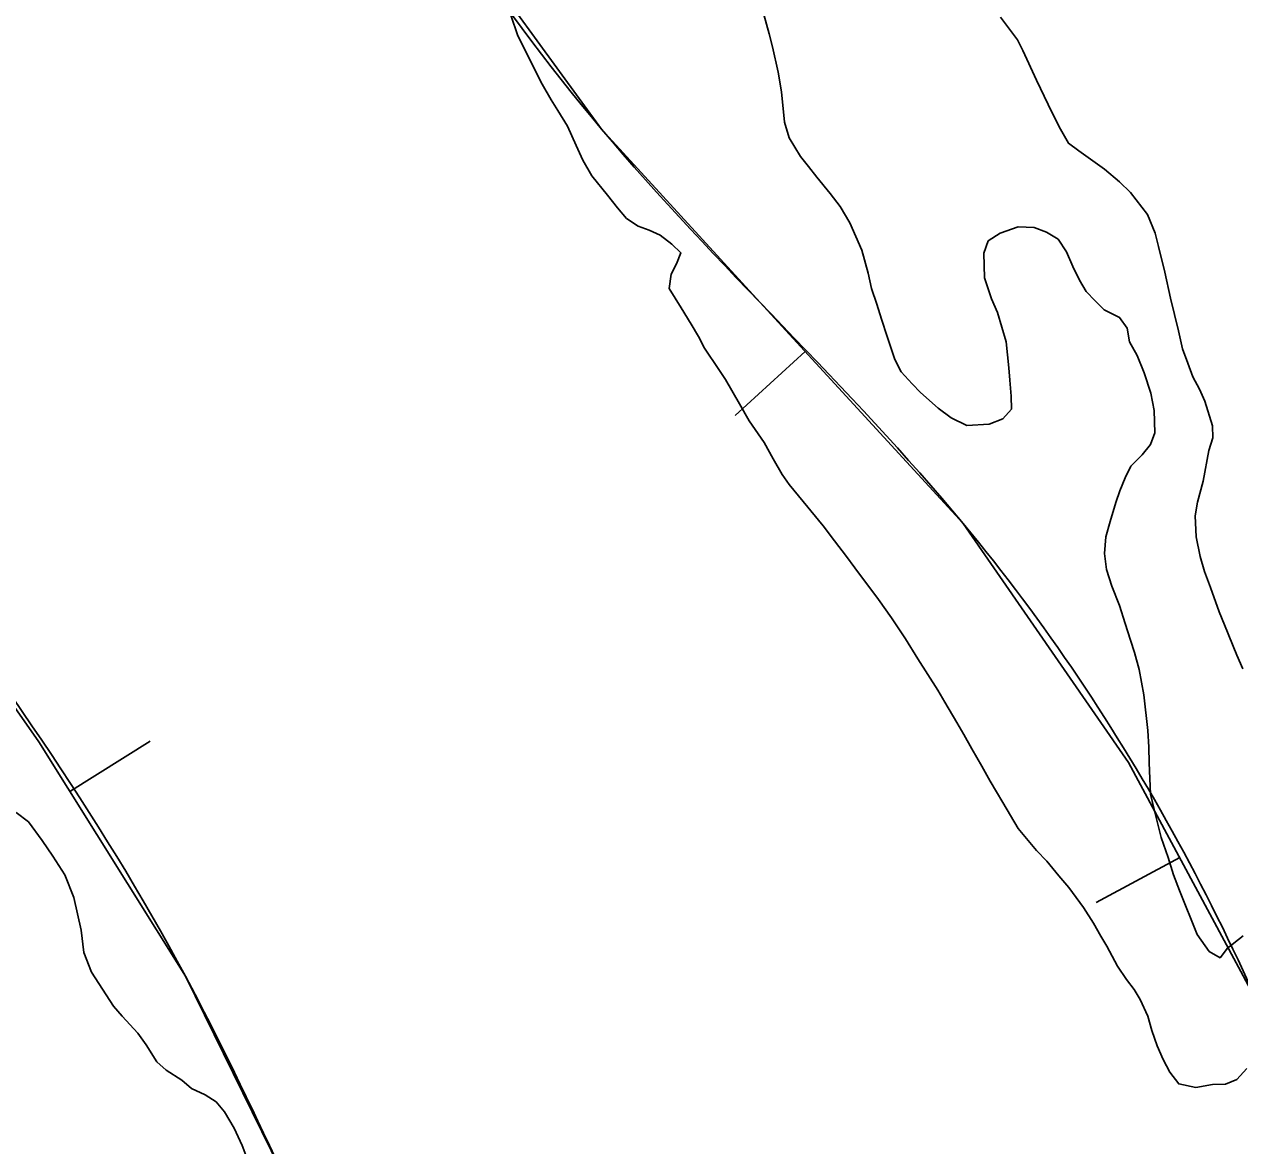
# Model space of a CAD drawing. Extents: x 3187622 to 3225504, y 800805 to 826213.
# Drawn here: x 3199039.8 to 3199360, y 815307.7 to 815603.2 of the extents above; entities that cross this region are included whole.
import ezdxf

# ---------------------------------------------------------------- set-up
doc = ezdxf.new("R2010")
doc.units = 0
for name, color, linetype in [('V-BORW-LINE', 7, 'Continuous'), ('V-SITE-VEGE', 7, 'Continuous'), ('V-TOPO-SHOR', 7, 'Continuous')]:
    doc.layers.add(name, color=color, linetype=linetype)

msp = doc.modelspace()

# ---------------------------------------------------------------- linework, layer by layer
at = {"layer": 'V-BORW-LINE'}
for p, q in [((3199245.48, 815516.97), (3199227.08, 815500.05)), ((3199051.81, 815401.02), (3199073, 815414.28)), ((3199344.19, 815383.6), (3199322.16, 815371.77))]:
    msp.add_line(p, q, dxfattribs=at)
for points in [[(3199366.65, 815341.78), (3199330.71, 815408.69), (3199287.18, 815471.6), (3199239.33, 815523.66), (3199191.89, 815575.53), (3199152.08, 815630.29), (3199114.59, 815686.73), (3199076.96, 815748.88), (3199041.15, 815812.01)], [(3198902.62, 815601.32), (3198953.35, 815538.54), (3199001.75, 815473.94), (3199043.6, 815414.14), (3199082.28, 815352.32), (3199107.41, 815301.23), (3199132.6, 815250.26), (3199175.27, 815179.38), (3199218.23, 815108.69), (3199244.45, 815062.82), (3199270.65, 815016.77), (3199275.16, 815010.11), (3199283.42, 815001.35), (3199293.65, 814994.12), (3199305.63, 814989.21), (3199315.02, 814987.5), (3199329.22, 814987.55), (3199342.94, 814990.01), (3199380.02, 815001.97)]]:
    msp.add_lwpolyline(points, dxfattribs=at)
msp.add_spline([(3198902.62, 815601.32), (3198853.16, 815707.39), (3198806.37, 815775.67), (3198739.46, 815849.95), (3198702.19, 815946.17), (3198670.88, 816012.08), (3198647.08, 816069.43), (3198621.14, 816124.54), (3198614.18, 816156.67), (3198641.03, 816184.43), (3198695.92, 816200.93), (3198728.41, 816220.59), (3198753, 816231.12), (3198773.46, 816231.35), (3198830.62, 816185.94), (3198871.02, 816117.39), (3198969.94, 815953.32), (3199041.15, 815812.01), (3199114.59, 815686.73), (3199191.89, 815575.53), (3199287.18, 815471.6), (3199384.63, 815294.6), (3199420.63, 815172.88), (3199443.12, 815091.49), (3199435.02, 815031.34), (3199416.55, 815018.37), (3199342.94, 814990.01), (3199293.65, 814994.12), (3199270.65, 815016.77), (3199218.23, 815108.69), (3199132.6, 815250.26), (3199082.28, 815352.32), (3199001.75, 815473.94), (3198902.62, 815601.32)], degree=3, dxfattribs=at)
at = {"layer": 'V-SITE-VEGE'}
for p, q in [((3199234.63, 815605.74), (3199236, 815600.68)), ((3199169.84, 815600.17), (3199168, 815605.57)), ((3199301.46, 815599.09), (3199297.02, 815605.02)), ((3199171.56, 815596.72), (3199169.84, 815600.17)), ((3199236, 815600.68), (3199236.91, 815597.25)), ((3199174.38, 815590.98), (3199171.56, 815596.72)), ((3199236.91, 815597.25), (3199238.4, 815590.55)), ((3199302.87, 815596.3), (3199301.46, 815599.09)), ((3199306.46, 815588.43), (3199302.87, 815596.3)), ((3199176.26, 815587.36), (3199174.38, 815590.98)), ((3199238.4, 815590.55), (3199239.28, 815585.34)), ((3199178.62, 815583.26), (3199176.26, 815587.36)), ((3199309.58, 815582.03), (3199306.46, 815588.43)), ((3199239.28, 815585.34), (3199240.1, 815577.36)), ((3199180.35, 815580.46), (3199178.62, 815583.26)), ((3199182.87, 815576.35), (3199180.35, 815580.46)), ((3199312.4, 815576.12), (3199309.58, 815582.03)), ((3199240.1, 815577.36), (3199241.32, 815573.27)), ((3199185.21, 815571.27), (3199182.87, 815576.35)), ((3199314.91, 815571.85), (3199312.4, 815576.12)), ((3199186.93, 815567.33), (3199185.21, 815571.27)), ((3199241.32, 815573.27), (3199244.31, 815568.33)), ((3199317.64, 815569.84), (3199314.91, 815571.85)), ((3199189.28, 815563.22), (3199186.93, 815567.33)), ((3199244.31, 815568.33), (3199246.37, 815565.7)), ((3199324.37, 815565), (3199317.64, 815569.84)), ((3199246.37, 815565.7), (3199248.6, 815562.89)), ((3199328.37, 815561.68), (3199324.37, 815565)), ((3199193.41, 815558.11), (3199189.28, 815563.22)), ((3199248.6, 815562.89), (3199252.09, 815558.6)), ((3199331.24, 815558.86), (3199328.37, 815561.68)), ((3199196.11, 815554.8), (3199193.41, 815558.11)), ((3199252.09, 815558.6), (3199254.78, 815555.13)), ((3199335.68, 815553.08), (3199331.24, 815558.86)), ((3199198.49, 815551.99), (3199196.11, 815554.8)), ((3199254.78, 815555.13), (3199257.3, 815550.86)), ((3199201.54, 815549.98), (3199198.49, 815551.99)), ((3199337.69, 815548.17), (3199335.68, 815553.08)), ((3199204.45, 815548.95), (3199201.54, 815549.98)), ((3199207.35, 815547.6), (3199204.45, 815548.95)), ((3199257.3, 815550.86), (3199260.41, 815543.65)), ((3199293.77, 815546.09), (3199296.9, 815548.14)), ((3199296.9, 815548.14), (3199301.65, 815549.84)), ((3199301.65, 815549.84), (3199305.87, 815549.59)), ((3199305.87, 815549.59), (3199309.1, 815548.4)), ((3199309.1, 815548.4), (3199312.15, 815546.55)), ((3199338.6, 815544.58), (3199337.69, 815548.17)), ((3199210.39, 815545.26), (3199207.35, 815547.6)), ((3199212.78, 815542.94), (3199210.39, 815545.26)), ((3199292.58, 815542.86), (3199293.77, 815546.09)), ((3199312.15, 815546.55), (3199314.36, 815543.26)), ((3199211.59, 815540.04), (3199212.78, 815542.94)), ((3199260.41, 815543.65), (3199262.08, 815537.6)), ((3199292.77, 815536.36), (3199292.58, 815542.86)), ((3199314.36, 815543.26), (3199316.07, 815539.32)), ((3199340.26, 815537.88), (3199338.6, 815544.58)), ((3199210.23, 815537.31), (3199211.59, 815540.04)), ((3199316.07, 815539.32), (3199317.79, 815535.71)), ((3199209.67, 815533.58), (3199210.23, 815537.31)), ((3199262.08, 815537.6), (3199262.98, 815533.52)), ((3199294.62, 815530.8), (3199292.77, 815536.36)), ((3199317.79, 815535.71), (3199319.52, 815532.75)), ((3199341.75, 815531.03), (3199340.26, 815537.88)), ((3199212.83, 815528.48), (3199209.67, 815533.58)), ((3199262.98, 815533.52), (3199264.36, 815529.43)), ((3199319.52, 815532.75), (3199321.91, 815530.27)), ((3199264.36, 815529.43), (3199265.59, 815525.51)), ((3199296.17, 815527.19), (3199294.62, 815530.8)), ((3199321.91, 815530.27), (3199324.3, 815527.95)), ((3199343.86, 815522.37), (3199341.75, 815531.03)), ((3199215.5, 815524.2), (3199212.83, 815528.48)), ((3199298.46, 815519.51), (3199296.17, 815527.19)), ((3199324.3, 815527.95), (3199328.33, 815525.92)), ((3199328.33, 815525.92), (3199330.39, 815523.12)), ((3199217.39, 815520.91), (3199215.5, 815524.2)), ((3199265.59, 815525.51), (3199267.13, 815520.93)), ((3199330.39, 815523.12), (3199330.97, 815519.53)), ((3199218.96, 815517.8), (3199217.39, 815520.91)), ((3199267.13, 815520.93), (3199269.12, 815514.87)), ((3199299.14, 815512.67), (3199298.46, 815519.51)), ((3199330.97, 815519.53), (3199333.01, 815515.92)), ((3199344.91, 815517.64), (3199343.86, 815522.37)), ((3199222.75, 815512.2), (3199218.96, 815517.8)), ((3199346.3, 815513.87), (3199344.91, 815517.64)), ((3199269.12, 815514.87), (3199270.84, 815511.59)), ((3199333.01, 815515.92), (3199334.87, 815511.33)), ((3199347.69, 815510.27), (3199346.3, 815513.87)), ((3199224.49, 815509.56), (3199222.75, 815512.2)), ((3199270.84, 815511.59), (3199273.71, 815508.45)), ((3199299.41, 815509.42), (3199299.14, 815512.67)), ((3199334.87, 815511.33), (3199336.56, 815505.94)), ((3199349.42, 815506.99), (3199347.69, 815510.27)), ((3199228.26, 815503.15), (3199224.49, 815509.56)), ((3199273.71, 815508.45), (3199275.94, 815506.13)), ((3199299.81, 815505.18), (3199299.41, 815509.42)), ((3199350.82, 815503.87), (3199349.42, 815506.99)), ((3199275.94, 815506.13), (3199280.57, 815501.98)), ((3199299.91, 815501.77), (3199299.81, 815505.18)), ((3199336.56, 815505.94), (3199337.44, 815501.37)), ((3199352.8, 815497.33), (3199350.82, 815503.87)), ((3199230.78, 815498.71), (3199228.26, 815503.15)), ((3199280.57, 815501.98), (3199283.94, 815499.48)), ((3199297.58, 815499.21), (3199299.91, 815501.77)), ((3199337.44, 815501.37), (3199337.65, 815495.52)), ((3199234.73, 815492.95), (3199230.78, 815498.71)), ((3199283.94, 815499.48), (3199288.12, 815497.45)), ((3199288.12, 815497.45), (3199293.98, 815497.82)), ((3199293.98, 815497.82), (3199297.58, 815499.21)), ((3199352.91, 815494.24), (3199352.8, 815497.33)), ((3199337.65, 815495.52), (3199336.46, 815492.45)), ((3199351.86, 815490.85), (3199352.91, 815494.24)), ((3199237.08, 815488.68), (3199234.73, 815492.95)), ((3199336.46, 815492.45), (3199334.29, 815489.73)), ((3199350.41, 815482.75), (3199351.86, 815490.85)), ((3199239.44, 815484.57), (3199237.08, 815488.68)), ((3199334.29, 815489.73), (3199331.31, 815486.7)), ((3199241.34, 815481.93), (3199239.44, 815484.57)), ((3199331.31, 815486.7), (3199329.79, 815483.64)), ((3199245, 815477.47), (3199241.34, 815481.93)), ((3199329.79, 815483.64), (3199328.42, 815480.25)), ((3199348.84, 815477.26), (3199350.41, 815482.75)), ((3199328.42, 815480.25), (3199327.39, 815477.18)), ((3199250.23, 815471.04), (3199245, 815477.47)), ((3199327.39, 815477.18), (3199325.83, 815472.18)), ((3199348.28, 815473.69), (3199348.84, 815477.26)), ((3199325.83, 815472.18), (3199324.77, 815468.13)), ((3199348.5, 815468.16), (3199348.28, 815473.69)), ((3199253.25, 815467.08), (3199250.23, 815471.04)), ((3199324.77, 815468.13), (3199324.36, 815463.75)), ((3199349.54, 815462.94), (3199348.5, 815468.16)), ((3199256.42, 815462.95), (3199253.25, 815467.08)), ((3199258.63, 815459.98), (3199256.42, 815462.95)), ((3199324.36, 815463.75), (3199324.93, 815459.52)), ((3199350.76, 815459.02), (3199349.54, 815462.94)), ((3199264.81, 815451.58), (3199258.63, 815459.98)), ((3199324.93, 815459.52), (3199326.31, 815455.1)), ((3199352.31, 815454.76), (3199350.76, 815459.02)), ((3199326.31, 815455.1), (3199328.33, 815450.03)), ((3199354.62, 815448.38), (3199352.31, 815454.76)), ((3199268.29, 815446.8), (3199264.81, 815451.58)), ((3199328.33, 815450.03), (3199329.86, 815445.28)), ((3199271.92, 815441.2), (3199268.29, 815446.8)), ((3199356.02, 815444.94), (3199354.62, 815448.38)), ((3199329.86, 815445.28), (3199331.23, 815440.87)), ((3199359.27, 815436.91), (3199356.02, 815444.94)), ((3199275.23, 815435.94), (3199271.92, 815441.2)), ((3199331.23, 815440.87), (3199332.31, 815437.6)), ((3199332.31, 815437.6), (3199333.52, 815433.19)), ((3199360.83, 815433.31), (3199359.27, 815436.91)), ((3199280.44, 815427.71), (3199275.23, 815435.94)), ((3199333.52, 815433.19), (3199334.7, 815426.5)), ((3199282.33, 815424.59), (3199280.44, 815427.71)), ((3199334.7, 815426.5), (3199335.81, 815417.05)), ((3199285.47, 815419.16), (3199282.33, 815424.59)), ((3199287.36, 815416.04), (3199285.47, 815419.16)), ((3199335.81, 815417.05), (3199336.05, 815412.66)), ((3199289.4, 815412.26), (3199287.36, 815416.04)), ((3199292.08, 815407.66), (3199289.4, 815412.26)), ((3199336.05, 815412.66), (3199336.14, 815408.59)), ((3199294.28, 815403.72), (3199292.08, 815407.66)), ((3199336.14, 815408.59), (3199336.46, 815400.3)), ((3199297.58, 815398.13), (3199294.28, 815403.72)), ((3199301.67, 815391.22), (3199297.58, 815398.13)), ((3199336.46, 815400.3), (3199337.52, 815395.89)), ((3199337.52, 815395.89), (3199339.33, 815388.87)), ((3199306.44, 815385.44), (3199301.67, 815391.22)), ((3199339.33, 815388.87), (3199341.18, 815383.63)), ((3199309.15, 815382.63), (3199306.44, 815385.44)), ((3199312.32, 815378.82), (3199309.15, 815382.63)), ((3199341.18, 815383.63), (3199342.55, 815379.06)), ((3199315.02, 815375.69), (3199312.32, 815378.82)), ((3199342.55, 815379.06), (3199344.1, 815374.96)), ((3199318.82, 815370.41), (3199315.02, 815375.69)), ((3199344.1, 815374.96), (3199348.75, 815363.33)), ((3199321.51, 815366.3), (3199318.82, 815370.41)), ((3199323.39, 815362.85), (3199321.51, 815366.3)), ((3199324.96, 815360.22), (3199323.39, 815362.85)), ((3199348.75, 815363.33), (3199351.92, 815358.89)), ((3199356.81, 815359.77), (3199360.93, 815362.94)), ((3199327.79, 815354.96), (3199324.96, 815360.22)), ((3199354.81, 815357.2), (3199356.81, 815359.77)), ((3199351.92, 815358.89), (3199354.81, 815357.2)), ((3199330.16, 815351.5), (3199327.79, 815354.96)), ((3199332.22, 815348.86), (3199330.16, 815351.5)), ((3199333.79, 815346.23), (3199332.22, 815348.86)), ((3199335.82, 815341.81), (3199333.79, 815346.23)), ((3199336.89, 815338.05), (3199335.82, 815341.81)), ((3199338.27, 815333.96), (3199336.89, 815338.05)), ((3199339.83, 815330.35), (3199338.27, 815333.96)), ((3199341.55, 815327.07), (3199339.83, 815330.35)), ((3199361.88, 815327.98), (3199359.23, 815325.1)), ((3199343.93, 815323.94), (3199341.55, 815327.07)), ((3199359.23, 815325.1), (3199356.28, 815323.86)), ((3199348.46, 815323.03), (3199343.93, 815323.94)), ((3199352.86, 815323.76), (3199348.46, 815323.03)), ((3199356.28, 815323.86), (3199352.86, 815323.76))]:
    msp.add_line(p, q, dxfattribs=at)
msp.add_lwpolyline([(3199037.66, 815395.51), (3199040.87, 815393.01), (3199044.51, 815388.06), (3199047.35, 815383.94), (3199050.51, 815379.01), (3199052.84, 815373.11), (3199054.78, 815364.46), (3199055.48, 815358.6), (3199057.49, 815353.36), (3199063.33, 815344.47), (3199065.56, 815341.83), (3199069.7, 815337.36), (3199071.91, 815334.23), (3199074.75, 815329.78), (3199077.14, 815327.62), (3199081.32, 815324.94), (3199083.88, 815322.78), (3199087.42, 815321.09), (3199090.31, 815319.25), (3199092.53, 815316.6), (3199095.05, 815312.33), (3199097.24, 815307.73), (3199100.33, 815299.39)], dxfattribs=at)
at = {"layer": 'V-TOPO-SHOR'}
for points in [[(3199244.31, 815568.34), (3199241.32, 815573.27), (3199240.1, 815577.36), (3199239.28, 815585.34), (3199238.4, 815590.55), (3199236.91, 815597.25), (3199236, 815600.68), (3199234.63, 815605.74)], [(3199168, 815605.57), (3199169.84, 815600.17), (3199171.56, 815596.72), (3199174.38, 815590.98), (3199176.26, 815587.36), (3199178.62, 815583.26), (3199180.35, 815580.46), (3199182.87, 815576.35), (3199185.21, 815571.27), (3199186.93, 815567.33), (3199189.28, 815563.22), (3199193.41, 815558.11), (3199196.11, 815554.8), (3199198.49, 815551.99), (3199201.54, 815549.98), (3199204.45, 815548.95), (3199207.35, 815547.6), (3199210.39, 815545.26), (3199212.78, 815542.94), (3199211.59, 815540.04), (3199210.23, 815537.31), (3199209.67, 815533.58), (3199212.83, 815528.48), (3199215.51, 815524.2), (3199217.39, 815520.91), (3199218.96, 815517.8), (3199222.75, 815512.2), (3199224.49, 815509.56), (3199228.26, 815503.15), (3199230.78, 815498.71), (3199234.73, 815492.95), (3199237.08, 815488.68), (3199239.44, 815484.57), (3199241.34, 815481.93), (3199245, 815477.47), (3199250.23, 815471.04), (3199253.25, 815467.08), (3199256.42, 815462.95), (3199258.63, 815459.98), (3199264.81, 815451.58), (3199268.29, 815446.8), (3199271.92, 815441.2), (3199275.23, 815435.94), (3199280.44, 815427.71), (3199282.33, 815424.59), (3199285.47, 815419.16), (3199287.36, 815416.04), (3199289.4, 815412.26), (3199292.08, 815407.66), (3199294.28, 815403.72), (3199297.58, 815398.13), (3199301.67, 815391.22), (3199306.44, 815385.44), (3199309.15, 815382.63), (3199312.32, 815378.83), (3199315.02, 815375.69), (3199318.82, 815370.41), (3199321.51, 815366.3), (3199323.39, 815362.85), (3199324.96, 815360.22), (3199327.79, 815354.96), (3199330.16, 815351.5), (3199332.22, 815348.86), (3199333.79, 815346.23), (3199335.82, 815341.81)], [(3199297.02, 815605.02), (3199301.46, 815599.09), (3199302.87, 815596.3), (3199306.46, 815588.43), (3199309.58, 815582.03), (3199312.4, 815576.12), (3199314.91, 815571.85), (3199317.64, 815569.84), (3199324.37, 815565), (3199328.37, 815561.68), (3199331.24, 815558.86), (3199335.68, 815553.08), (3199337.69, 815548.17), (3199338.6, 815544.58), (3199340.26, 815537.88), (3199341.75, 815531.03), (3199343.86, 815522.37)], [(3199360.93, 815362.94), (3199356.81, 815359.77), (3199354.81, 815357.2), (3199351.92, 815358.89), (3199348.75, 815363.33), (3199344.1, 815374.96), (3199342.55, 815379.06), (3199341.18, 815383.63), (3199339.33, 815388.87), (3199337.52, 815395.89), (3199336.46, 815400.3), (3199336.14, 815408.59), (3199336.05, 815412.66), (3199335.81, 815417.05), (3199334.7, 815426.5), (3199333.52, 815433.19), (3199332.31, 815437.6), (3199331.23, 815440.87), (3199329.86, 815445.28), (3199328.33, 815450.03), (3199326.31, 815455.1), (3199324.93, 815459.52), (3199324.36, 815463.76), (3199324.77, 815468.13), (3199325.83, 815472.18), (3199327.39, 815477.18), (3199328.42, 815480.25), (3199329.79, 815483.64), (3199331.31, 815486.7), (3199334.29, 815489.73), (3199336.46, 815492.45), (3199337.65, 815495.51), (3199337.44, 815501.37), (3199336.56, 815505.94), (3199334.87, 815511.33), (3199333.01, 815515.92), (3199330.97, 815519.53), (3199330.39, 815523.12), (3199328.33, 815525.92), (3199324.3, 815527.95), (3199321.91, 815530.27), (3199319.52, 815532.75), (3199317.79, 815535.71), (3199316.07, 815539.32), (3199314.36, 815543.26), (3199312.15, 815546.55), (3199309.1, 815548.4), (3199305.87, 815549.59), (3199301.65, 815549.84), (3199296.9, 815548.14), (3199293.77, 815546.09), (3199292.58, 815542.86), (3199292.77, 815536.36), (3199294.62, 815530.8), (3199296.17, 815527.19), (3199298.46, 815519.51), (3199299.14, 815512.67), (3199299.41, 815509.42), (3199299.81, 815505.18), (3199299.91, 815501.77), (3199297.58, 815499.21), (3199293.98, 815497.82), (3199288.12, 815497.45), (3199283.94, 815499.48), (3199280.57, 815501.98), (3199275.94, 815506.13), (3199273.71, 815508.45), (3199270.84, 815511.59), (3199269.12, 815514.87), (3199267.12, 815520.93), (3199265.59, 815525.51), (3199264.36, 815529.43), (3199262.98, 815533.52), (3199262.08, 815537.6), (3199260.41, 815543.65), (3199257.3, 815550.86), (3199254.78, 815555.13), (3199252.09, 815558.6), (3199248.6, 815562.89), (3199246.37, 815565.7), (3199244.31, 815568.34)], [(3199343.86, 815522.37), (3199344.91, 815517.64), (3199346.3, 815513.87), (3199347.69, 815510.27), (3199349.42, 815506.99), (3199350.82, 815503.87), (3199352.8, 815497.33), (3199352.91, 815494.24), (3199351.86, 815490.85), (3199350.41, 815482.75), (3199348.84, 815477.26), (3199348.28, 815473.69), (3199348.5, 815468.16), (3199349.54, 815462.94), (3199350.76, 815459.02), (3199352.31, 815454.76), (3199354.62, 815448.38), (3199356.02, 815444.94), (3199359.27, 815436.91), (3199360.83, 815433.31)], [(3199092.53, 815316.6), (3199090.31, 815319.24), (3199087.42, 815321.09), (3199083.88, 815322.78), (3199081.32, 815324.94), (3199077.14, 815327.62), (3199074.75, 815329.78), (3199071.91, 815334.23), (3199069.7, 815337.36), (3199065.56, 815341.83), (3199063.33, 815344.47), (3199057.49, 815353.36), (3199055.48, 815358.6), (3199054.78, 815364.46), (3199052.83, 815373.11), (3199050.51, 815379.01), (3199047.35, 815383.94), (3199044.51, 815388.06), (3199040.87, 815393.01), (3199037.66, 815395.51)], [(3199335.82, 815341.81), (3199336.89, 815338.05), (3199338.27, 815333.96), (3199339.83, 815330.35), (3199341.55, 815327.07), (3199343.93, 815323.94), (3199348.46, 815323.03), (3199352.86, 815323.76), (3199356.28, 815323.86), (3199359.23, 815325.1), (3199361.88, 815327.98)], [(3199100.33, 815299.39), (3199097.24, 815307.73), (3199095.05, 815312.33), (3199092.53, 815316.6)]]:
    msp.add_lwpolyline(points, dxfattribs=at)

doc.saveas('drawing.dxf')
